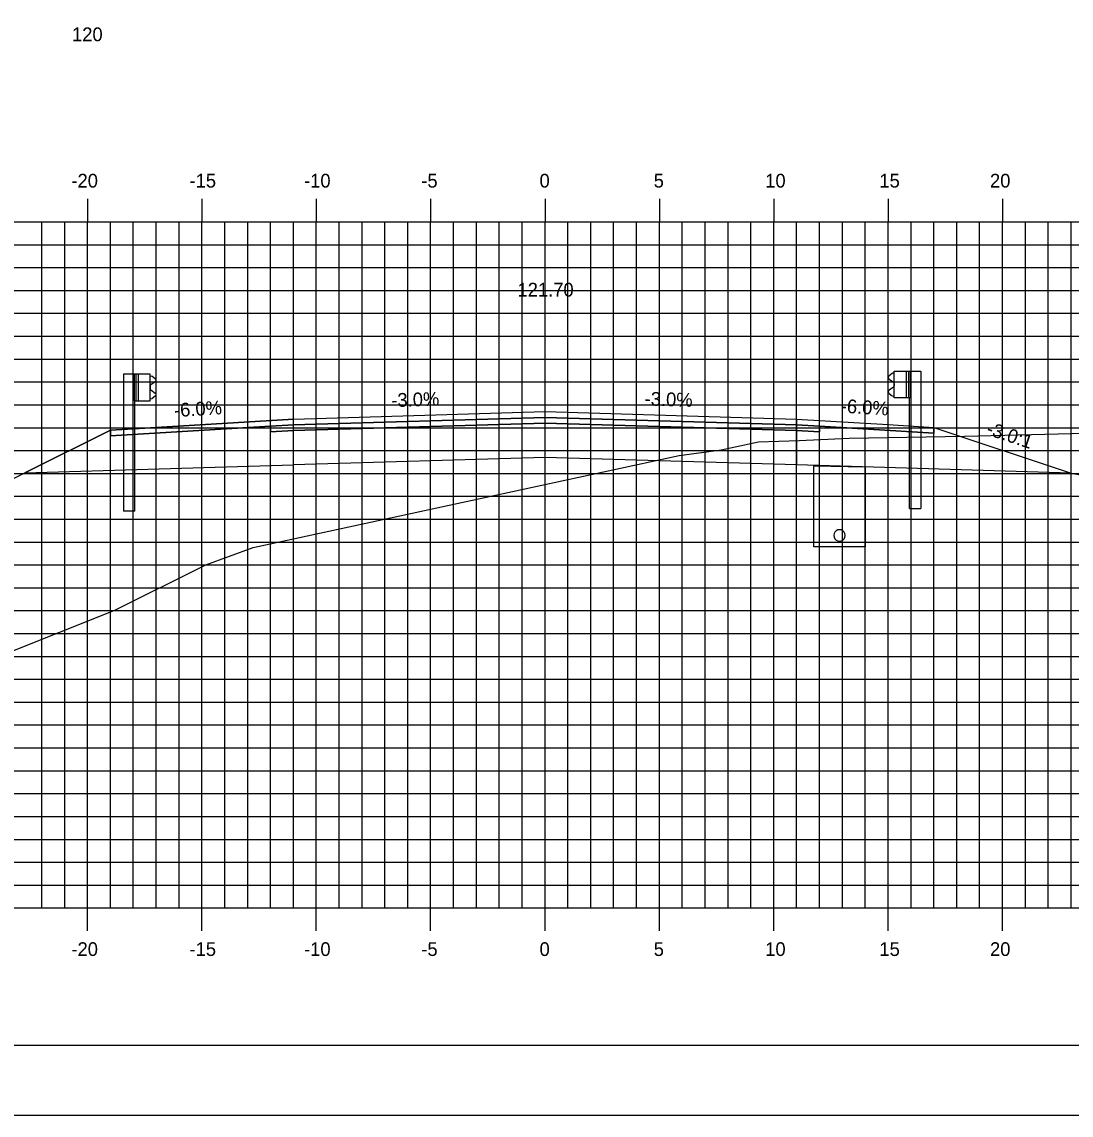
# Model space of a CAD drawing. Extents: x 850598 to 870284, y 366541 to 366651.
# Drawn here: x 858167.75 to 858213.62, y 366541.17 to 366588.97 of the extents above; entities that cross this region are included whole.
import ezdxf

# ---------------------------------------------------------------- set-up
doc = ezdxf.new("R2010")
doc.units = 0
for name, color, linetype in [('ANNOTATION', 7, 'Continuous'), ('BORDER', 7, 'Continuous'), ('D_Drainage_Underdrain', 7, 'Continuous'), ('D_Drainage_Underdrain_06in', 7, 'Continuous'), ('D_Guardrail_Beam_Lt', 7, 'Continuous'), ('D_Guardrail_Beam_Rt', 7, 'Continuous'), ('D_Roadway_Centerline', 7, 'Continuous'), ('D_Roadway_Centerline_Text', 7, 'Continuous'), ('D_Roadway_Edge_Shoulder', 7, 'Continuous'), ('D_Roadway_Edge_TW', 7, 'Continuous'), ('D_Roadway_Pavement', 7, 'Continuous'), ('D_Roadway_SlopeLines', 7, 'Continuous'), ('D_Roadway_SubGrade', 7, 'Continuous'), ('H_V ANNOTATION', 7, 'Continuous'), ('MAJOR', 7, 'Continuous'), ('MINOR', 7, 'Continuous'), ('PLOT BOUNDARY', 7, 'Continuous'), ('S_Roadway_Centerline', 7, 'Continuous')]:
    doc.layers.add(name, color=color, linetype=linetype)

msp = doc.modelspace()

# ---------------------------------------------------------------- linework, layer by layer
at = {"layer": 'BORDER'}
msp.add_line((858145.62, 366544.225), (858305.62, 366544.225), dxfattribs=at)
at = {"layer": 'D_Drainage_Underdrain'}
msp.add_lwpolyline([(858204.619, 366569.515), (858204.619, 366566.014), (858202.369, 366566.014), (858202.369, 366569.56)], close=True, dxfattribs=at)
at = {"layer": 'D_Drainage_Underdrain_06in'}
msp.add_lwpolyline([(858203.494, 366566.764), (858203.417, 366566.752), (858203.348, 366566.717), (858203.292, 366566.661), (858203.257, 366566.592), (858203.244, 366566.514), (858203.257, 366566.437), (858203.292, 366566.367), (858203.348, 366566.312), (858203.417, 366566.276), (858203.494, 366566.264), (858203.572, 366566.276), (858203.641, 366566.312), (858203.697, 366566.367), (858203.732, 366566.437), (858203.744, 366566.514), (858203.732, 366566.592), (858203.697, 366566.661), (858203.641, 366566.717), (858203.572, 366566.752)], close=True, dxfattribs=at)
at = {"layer": 'D_Guardrail_Beam_Lt'}
for p, q in [((858172.19, 366573.57), (858172.19, 366567.57)), ((858172.661, 366573.57), (858172.19, 366573.57)), ((858173.349, 366573.57), (858172.661, 366573.57)), ((858172.661, 366573.57), (858172.661, 366572.403)), ((858172.724, 366573.57), (858172.724, 366572.403)), ((858172.828, 366573.57), (858172.828, 366572.403)), ((858173.349, 366572.403), (858173.349, 366573.57)), ((858173.349, 366573.496), (858173.422, 366573.483)), ((858173.439, 366573.476), (858173.582, 366573.376)), ((858173.353, 366573.032), (858173.353, 366572.941)), ((858173.582, 366573.233), (858173.387, 366573.097)), ((858173.387, 366572.877), (858173.582, 366572.741)), ((858172.661, 366572.403), (858173.349, 366572.403)), ((858172.682, 366567.57), (858172.682, 366572.403)), ((858173.422, 366572.491), (858173.349, 366572.478)), ((858173.582, 366572.598), (858173.439, 366572.498)), ((858172.682, 366567.57), (858172.19, 366567.57))]:
    msp.add_line(p, q, dxfattribs=at)
for centre, major_axis, start_param, end_param in [((858173.415, 366573.442), (0.0417, 0), 0.959931, 1.396263), ((858173.532, 366573.304), (0.0877, 0), 5.323254, 7.243116), ((858173.432, 366573.032), (-0.0789, 0), 5.323254, 6.283185), ((858173.432, 366572.941), (-0.0789, 0), 6.283185, 7.243116), ((858173.415, 366572.532), (0.0417, 0), 4.886922, 5.323254), ((858173.532, 366572.669), (0.0877, 0), 5.323254, 7.243116)]:
    msp.add_ellipse(centre, major_axis=major_axis, ratio=0.995501, start_param=start_param, end_param=end_param, dxfattribs=at)
at = {"layer": 'D_Guardrail_Beam_Rt'}
for p, q in [((858205.8, 366573.596), (858205.657, 366573.496)), ((858205.657, 366573.353), (858205.852, 366573.217)), ((858205.89, 366573.616), (858205.817, 366573.603)), ((858205.89, 366573.69), (858206.578, 366573.69)), ((858205.89, 366572.523), (858205.89, 366573.69)), ((858206.411, 366573.69), (858206.411, 366572.523)), ((858206.515, 366573.69), (858206.515, 366572.523)), ((858206.578, 366573.69), (858207.049, 366573.69)), ((858206.578, 366573.69), (858206.578, 366572.523)), ((858207.049, 366573.69), (858207.049, 366567.69)), ((858205.852, 366572.997), (858205.657, 366572.861)), ((858205.886, 366573.152), (858205.886, 366573.061)), ((858205.657, 366572.718), (858205.8, 366572.618)), ((858205.817, 366572.611), (858205.89, 366572.598)), ((858206.578, 366572.523), (858205.89, 366572.523)), ((858206.557, 366567.69), (858206.557, 366572.523)), ((858206.557, 366567.69), (858207.049, 366567.69))]:
    msp.add_line(p, q, dxfattribs=at)
for centre, major_axis, start_param, end_param in [((858205.707, 366573.424), (-0.0877, 0), 5.323254, 7.243116), ((858205.824, 366573.562), (-0.0417, 0), 4.886922, 5.323254), ((858205.807, 366573.152), (0.0789, 0), 0, 0.959931), ((858205.807, 366573.061), (0.0789, 0), 5.323254, 6.283185), ((858205.707, 366572.789), (-0.0877, 0), 5.323254, 7.243116), ((858205.824, 366572.652), (-0.0417, 0), 0.959931, 1.396263)]:
    msp.add_ellipse(centre, major_axis=major_axis, ratio=0.995501, start_param=start_param, end_param=end_param, dxfattribs=at)
at = {"layer": 'D_Roadway_Centerline'}
msp.add_lwpolyline([(858150.619, 366560.617), (858161.619, 366566.117), (858167.875, 366569.244), (858171.619, 366571.117), (858173.619, 366571.237), (858179.619, 366571.597), (858190.619, 366571.927), (858201.619, 366571.597), (858205.619, 366571.357), (858207.619, 366571.237), (858213.619, 366569.237), (858274.334, 366558.225), (858290.619, 366555.272)], dxfattribs=at)
at = {"layer": 'D_Roadway_Edge_Shoulder'}
for points in [[(858179.619, 366571.597), (858173.619, 366571.237), (858173.619, 366571.237), (858171.619, 366571.117), (858171.619, 366570.867), (858178.619, 366571.287), (858179.619, 366571.347)], [(858201.619, 366571.597), (858205.619, 366571.357), (858205.619, 366571.357), (858207.619, 366571.237), (858207.619, 366570.987), (858202.619, 366571.287), (858201.619, 366571.347)]]:
    msp.add_lwpolyline(points, close=True, dxfattribs=at)
at = {"layer": 'D_Roadway_Edge_TW'}
msp.add_lwpolyline([(858179.619, 366571.347), (858179.619, 366571.597), (858190.619, 366571.927), (858201.619, 366571.597), (858201.619, 366571.347), (858190.619, 366571.677)], close=True, dxfattribs=at)
at = {"layer": 'D_Roadway_Pavement'}
for points in [[(858179.619, 366571.097), (858179.619, 366571.347), (858190.619, 366571.677), (858201.619, 366571.347), (858201.619, 366571.097), (858190.619, 366571.427)], [(858179.619, 366571.347), (858178.619, 366571.287), (858178.619, 366571.037), (858179.619, 366571.097)], [(858201.619, 366571.347), (858202.619, 366571.287), (858202.619, 366571.037), (858201.619, 366571.097)]]:
    msp.add_lwpolyline(points, close=True, dxfattribs=at)
at = {"layer": 'D_Roadway_SlopeLines'}
msp.add_lwpolyline([(858171.619, 366571.117), (858161.619, 366566.117)], dxfattribs=at)
at = {"layer": 'D_Roadway_SubGrade'}
for points in [[(858179.619, 366571.097), (858178.619, 366571.037), (858178.619, 366571.287), (858171.619, 366570.867), (858171.619, 366571.117), (858167.875, 366569.244), (858179.619, 366569.597)], [(858179.619, 366569.597), (858179.619, 366571.097), (858190.619, 366571.427), (858201.619, 366571.097), (858201.619, 366569.597), (858190.619, 366569.927)], [(858201.619, 366571.097), (858202.619, 366571.037), (858202.619, 366571.287), (858207.619, 366570.987), (858207.619, 366571.237), (858213.619, 366569.237), (858201.619, 366569.597)]]:
    msp.add_lwpolyline(points, close=True, dxfattribs=at)
msp.add_lwpolyline([(858171.619, 366571.117), (858167.875, 366569.244), (858171.619, 366571.117)], dxfattribs=at)
at = {"layer": 'MAJOR'}
for p, q in [((858170.619, 366581.227), (858170.619, 366580.225)), ((858170.619, 366581.227), (858170.619, 366580.225)), ((858175.619, 366581.227), (858175.619, 366580.225)), ((858175.619, 366581.227), (858175.619, 366580.225)), ((858180.619, 366581.227), (858180.619, 366580.225)), ((858180.619, 366581.227), (858180.619, 366580.225)), ((858185.619, 366581.227), (858185.619, 366580.225)), ((858185.619, 366581.227), (858185.619, 366580.225)), ((858190.619, 366581.227), (858190.619, 366580.225)), ((858190.619, 366581.227), (858190.619, 366580.225)), ((858195.619, 366581.227), (858195.619, 366580.225)), ((858195.619, 366581.227), (858195.619, 366580.225)), ((858200.619, 366581.227), (858200.619, 366580.225)), ((858200.619, 366581.227), (858200.619, 366580.225)), ((858205.619, 366581.227), (858205.619, 366580.225)), ((858205.619, 366581.227), (858205.619, 366580.225)), ((858210.619, 366581.227), (858210.619, 366580.225)), ((858210.619, 366581.227), (858210.619, 366580.225)), ((858150.619, 366580.225), (858290.619, 366580.225)), ((858150.619, 366580.225), (858290.619, 366580.225)), ((858150.619, 366580.225), (858290.619, 366580.225)), ((858150.619, 366580.225), (858290.619, 366580.225)), ((858170.619, 366550.225), (858170.619, 366580.225)), ((858170.619, 366550.225), (858170.619, 366580.225)), ((858175.619, 366550.225), (858175.619, 366580.225)), ((858175.619, 366550.225), (858175.619, 366580.225)), ((858180.619, 366550.225), (858180.619, 366580.225)), ((858180.619, 366550.225), (858180.619, 366580.225)), ((858185.619, 366550.225), (858185.619, 366580.225)), ((858185.619, 366550.225), (858185.619, 366580.225)), ((858190.619, 366550.225), (858190.619, 366580.225)), ((858190.619, 366550.225), (858190.619, 366580.225)), ((858195.619, 366550.225), (858195.619, 366580.225)), ((858195.619, 366550.225), (858195.619, 366580.225)), ((858200.619, 366550.225), (858200.619, 366580.225)), ((858200.619, 366550.225), (858200.619, 366580.225)), ((858205.619, 366550.225), (858205.619, 366580.225)), ((858205.619, 366550.225), (858205.619, 366580.225)), ((858210.619, 366550.225), (858210.619, 366580.225)), ((858210.619, 366550.225), (858210.619, 366580.225)), ((858150.619, 366575.225), (858290.619, 366575.225)), ((858150.619, 366575.225), (858290.619, 366575.225)), ((858150.619, 366570.225), (858290.619, 366570.225)), ((858150.619, 366570.225), (858290.619, 366570.225)), ((858150.619, 366565.225), (858290.619, 366565.225)), ((858150.619, 366565.225), (858290.619, 366565.225)), ((858150.619, 366560.225), (858290.619, 366560.225)), ((858150.619, 366560.225), (858290.619, 366560.225)), ((858150.619, 366555.225), (858290.619, 366555.225)), ((858150.619, 366555.225), (858290.619, 366555.225)), ((858150.619, 366550.225), (858290.619, 366550.225)), ((858150.619, 366550.225), (858290.619, 366550.225)), ((858150.619, 366550.225), (858290.619, 366550.225)), ((858150.619, 366550.225), (858290.619, 366550.225)), ((858170.619, 366549.223), (858170.619, 366550.225)), ((858170.619, 366549.223), (858170.619, 366550.225)), ((858175.619, 366549.223), (858175.619, 366550.225)), ((858175.619, 366549.223), (858175.619, 366550.225)), ((858180.619, 366549.223), (858180.619, 366550.225)), ((858180.619, 366549.223), (858180.619, 366550.225)), ((858185.619, 366549.223), (858185.619, 366550.225)), ((858185.619, 366549.223), (858185.619, 366550.225)), ((858190.619, 366549.223), (858190.619, 366550.225)), ((858190.619, 366549.223), (858190.619, 366550.225)), ((858195.619, 366549.223), (858195.619, 366550.225)), ((858195.619, 366549.223), (858195.619, 366550.225)), ((858200.619, 366549.223), (858200.619, 366550.225)), ((858200.619, 366549.223), (858200.619, 366550.225)), ((858205.619, 366549.223), (858205.619, 366550.225)), ((858205.619, 366549.223), (858205.619, 366550.225)), ((858210.619, 366549.223), (858210.619, 366550.225)), ((858210.619, 366549.223), (858210.619, 366550.225))]:
    msp.add_line(p, q, dxfattribs=at)
at = {"layer": 'MINOR'}
for p, q in [((858168.619, 366550.225), (858168.619, 366580.225)), ((858168.619, 366550.225), (858168.619, 366580.225)), ((858169.619, 366550.225), (858169.619, 366580.225)), ((858169.619, 366550.225), (858169.619, 366580.225)), ((858171.619, 366550.225), (858171.619, 366580.225)), ((858171.619, 366550.225), (858171.619, 366580.225)), ((858172.619, 366550.225), (858172.619, 366580.225)), ((858172.619, 366550.225), (858172.619, 366580.225)), ((858173.619, 366550.225), (858173.619, 366580.225)), ((858173.619, 366550.225), (858173.619, 366580.225)), ((858174.619, 366550.225), (858174.619, 366580.225)), ((858174.619, 366550.225), (858174.619, 366580.225)), ((858176.619, 366550.225), (858176.619, 366580.225)), ((858176.619, 366550.225), (858176.619, 366580.225)), ((858177.619, 366550.225), (858177.619, 366580.225)), ((858177.619, 366550.225), (858177.619, 366580.225)), ((858178.619, 366550.225), (858178.619, 366580.225)), ((858178.619, 366550.225), (858178.619, 366580.225)), ((858179.619, 366550.225), (858179.619, 366580.225)), ((858179.619, 366550.225), (858179.619, 366580.225)), ((858181.619, 366550.225), (858181.619, 366580.225)), ((858181.619, 366550.225), (858181.619, 366580.225)), ((858182.619, 366550.225), (858182.619, 366580.225)), ((858182.619, 366550.225), (858182.619, 366580.225)), ((858183.619, 366550.225), (858183.619, 366580.225)), ((858183.619, 366550.225), (858183.619, 366580.225)), ((858184.619, 366550.225), (858184.619, 366580.225)), ((858184.619, 366550.225), (858184.619, 366580.225)), ((858186.619, 366550.225), (858186.619, 366580.225)), ((858186.619, 366550.225), (858186.619, 366580.225)), ((858187.619, 366550.225), (858187.619, 366580.225)), ((858187.619, 366550.225), (858187.619, 366580.225)), ((858188.619, 366550.225), (858188.619, 366580.225)), ((858188.619, 366550.225), (858188.619, 366580.225)), ((858189.619, 366550.225), (858189.619, 366580.225)), ((858189.619, 366550.225), (858189.619, 366580.225)), ((858191.619, 366550.225), (858191.619, 366580.225)), ((858191.619, 366550.225), (858191.619, 366580.225)), ((858192.619, 366550.225), (858192.619, 366580.225)), ((858192.619, 366550.225), (858192.619, 366580.225)), ((858193.619, 366550.225), (858193.619, 366580.225)), ((858193.619, 366550.225), (858193.619, 366580.225)), ((858194.619, 366550.225), (858194.619, 366580.225)), ((858194.619, 366550.225), (858194.619, 366580.225)), ((858196.619, 366550.225), (858196.619, 366580.225)), ((858196.619, 366550.225), (858196.619, 366580.225)), ((858197.619, 366550.225), (858197.619, 366580.225)), ((858197.619, 366550.225), (858197.619, 366580.225)), ((858198.619, 366550.225), (858198.619, 366580.225)), ((858198.619, 366550.225), (858198.619, 366580.225)), ((858199.619, 366550.225), (858199.619, 366580.225)), ((858199.619, 366550.225), (858199.619, 366580.225)), ((858201.619, 366550.225), (858201.619, 366580.225)), ((858201.619, 366550.225), (858201.619, 366580.225)), ((858202.619, 366550.225), (858202.619, 366580.225)), ((858202.619, 366550.225), (858202.619, 366580.225)), ((858203.619, 366550.225), (858203.619, 366580.225)), ((858203.619, 366550.225), (858203.619, 366580.225)), ((858204.619, 366550.225), (858204.619, 366580.225)), ((858204.619, 366550.225), (858204.619, 366580.225)), ((858206.619, 366550.225), (858206.619, 366580.225)), ((858206.619, 366550.225), (858206.619, 366580.225)), ((858207.619, 366550.225), (858207.619, 366580.225)), ((858207.619, 366550.225), (858207.619, 366580.225)), ((858208.619, 366550.225), (858208.619, 366580.225)), ((858208.619, 366550.225), (858208.619, 366580.225)), ((858209.619, 366550.225), (858209.619, 366580.225)), ((858209.619, 366550.225), (858209.619, 366580.225)), ((858211.619, 366550.225), (858211.619, 366580.225)), ((858211.619, 366550.225), (858211.619, 366580.225)), ((858212.619, 366550.225), (858212.619, 366580.225)), ((858212.619, 366550.225), (858212.619, 366580.225)), ((858213.619, 366550.225), (858213.619, 366580.225)), ((858213.619, 366550.225), (858213.619, 366580.225)), ((858150.619, 366579.225), (858290.619, 366579.225)), ((858150.619, 366579.225), (858290.619, 366579.225)), ((858150.619, 366578.225), (858290.619, 366578.225)), ((858150.619, 366578.225), (858290.619, 366578.225)), ((858150.619, 366577.225), (858290.619, 366577.225)), ((858150.619, 366577.225), (858290.619, 366577.225)), ((858150.619, 366576.225), (858290.619, 366576.225)), ((858150.619, 366576.225), (858290.619, 366576.225)), ((858150.619, 366574.225), (858290.619, 366574.225)), ((858150.619, 366574.225), (858290.619, 366574.225)), ((858150.619, 366573.225), (858290.619, 366573.225)), ((858150.619, 366573.225), (858290.619, 366573.225)), ((858150.619, 366572.225), (858290.619, 366572.225)), ((858150.619, 366572.225), (858290.619, 366572.225)), ((858150.619, 366571.225), (858290.619, 366571.225)), ((858150.619, 366571.225), (858290.619, 366571.225)), ((858150.619, 366569.225), (858290.619, 366569.225)), ((858150.619, 366569.225), (858290.619, 366569.225)), ((858150.619, 366568.225), (858290.619, 366568.225)), ((858150.619, 366568.225), (858290.619, 366568.225)), ((858150.619, 366567.225), (858290.619, 366567.225)), ((858150.619, 366567.225), (858290.619, 366567.225)), ((858150.619, 366566.225), (858290.619, 366566.225)), ((858150.619, 366566.225), (858290.619, 366566.225)), ((858150.619, 366564.225), (858290.619, 366564.225)), ((858150.619, 366564.225), (858290.619, 366564.225)), ((858150.619, 366563.225), (858290.619, 366563.225)), ((858150.619, 366563.225), (858290.619, 366563.225)), ((858150.619, 366562.225), (858290.619, 366562.225)), ((858150.619, 366562.225), (858290.619, 366562.225)), ((858150.619, 366561.225), (858290.619, 366561.225)), ((858150.619, 366561.225), (858290.619, 366561.225)), ((858150.619, 366559.225), (858290.619, 366559.225)), ((858150.619, 366559.225), (858290.619, 366559.225)), ((858150.619, 366558.225), (858290.619, 366558.225)), ((858150.619, 366558.225), (858290.619, 366558.225)), ((858150.619, 366557.225), (858290.619, 366557.225)), ((858150.619, 366557.225), (858290.619, 366557.225)), ((858150.619, 366556.225), (858290.619, 366556.225)), ((858150.619, 366556.225), (858290.619, 366556.225)), ((858150.619, 366554.225), (858290.619, 366554.225)), ((858150.619, 366554.225), (858290.619, 366554.225)), ((858150.619, 366553.225), (858290.619, 366553.225)), ((858150.619, 366553.225), (858290.619, 366553.225)), ((858150.619, 366552.225), (858290.619, 366552.225)), ((858150.619, 366552.225), (858290.619, 366552.225)), ((858150.619, 366551.225), (858290.619, 366551.225)), ((858150.619, 366551.225), (858290.619, 366551.225))]:
    msp.add_line(p, q, dxfattribs=at)
at = {"layer": 'PLOT BOUNDARY'}
msp.add_lwpolyline([(858137.526, 366541.166), (858307.526, 366541.166), (858307.526, 366651.166), (858137.526, 366651.166)], close=True, dxfattribs=at)
at = {"layer": 'S_Roadway_Centerline'}
msp.add_lwpolyline([(858150.619, 366557.409), (858153.424, 366557.413), (858157.247, 366557.439), (858171.811, 366563.253), (858175.793, 366565.226), (858177.862, 366565.982), (858196.48, 366570.005), (858198.325, 366570.255), (858199.948, 366570.603), (858201.731, 366570.665), (858203.91, 366570.767), (858208.953, 366570.851), (858214.81, 366571.007)], dxfattribs=at)

# ---------------------------------------------------------------- texts
at = {"layer": 'ANNOTATION'}
for s, rotation, p in [('-6.0%', 3.4336, (858174.417, 366571.686)), ('-3.0%', 1.7184, (858183.908, 366572.126)), ('-3.0%', 358.2816, (858194.967, 366572.197)), ('-6.0%', 356.5664, (858203.536, 366571.884)), ('-3.0:1', 341.5651, (858209.873, 366570.94))]:
    msp.add_text(s, height=0.6, rotation=rotation, dxfattribs=at).set_placement(p)
at = {"layer": 'D_Roadway_Centerline'}
for s, p in [('C', (858190.614, 366571.927)), ('C', (858190.614, 366571.927)), ('L', (858190.619, 366571.919)), ('L', (858190.619, 366571.919))]:
    msp.add_text(s, height=0.0146, dxfattribs=at).set_placement(p)
at = {"layer": 'D_Roadway_Centerline_Text'}
msp.add_text('121.70', height=0.6, dxfattribs=at).set_placement((858189.416, 366576.959))
at = {"layer": 'H_V ANNOTATION'}
for s, p in [('120', (858169.94, 366588.125)), ('-20', (858169.913, 366581.725)), ('-15', (858175.076, 366581.725)), ('-10', (858180.084, 366581.725)), ('-5', (858185.21, 366581.725)), ('0', (858190.379, 366581.725)), ('5', (858195.371, 366581.725)), ('10', (858200.245, 366581.725)), ('15', (858205.237, 366581.725)), ('20', (858210.073, 366581.725)), ('-20', (858169.913, 366548.125)), ('-15', (858175.076, 366548.125)), ('-10', (858180.084, 366548.125)), ('-5', (858185.21, 366548.125)), ('0', (858190.379, 366548.125)), ('5', (858195.371, 366548.125)), ('10', (858200.245, 366548.125)), ('15', (858205.237, 366548.125)), ('20', (858210.073, 366548.125))]:
    msp.add_text(s, height=0.6, dxfattribs=at).set_placement(p)

doc.saveas('drawing.dxf')
